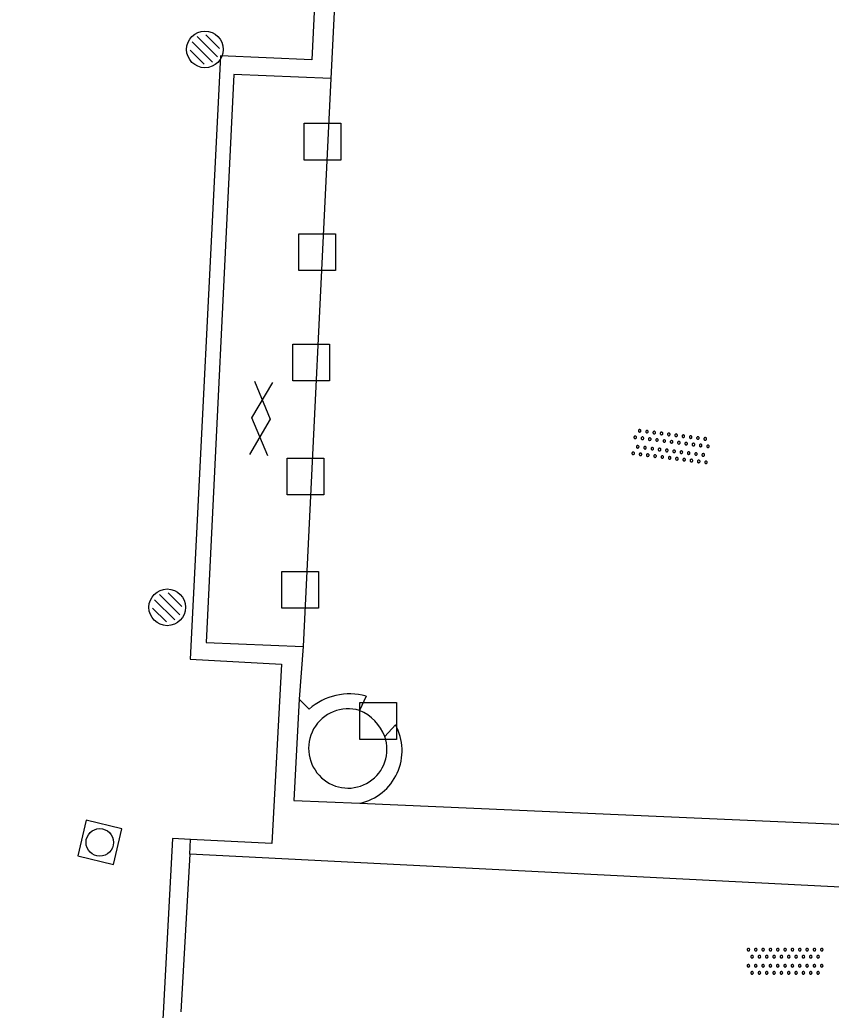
# Model space of a CAD drawing. Extents: x 132994 to 136000, y 393499 to 395512.
# Drawn here: x 133122.17 to 133144.3, y 394644.04 to 394671.03 of the extents above; entities that cross this region are included whole.
import ezdxf

# ---------------------------------------------------------------- set-up
doc = ezdxf.new("R2010")
doc.units = 0
for name, color, linetype in [('bs-symb-sproeier', 7, 'Continuous'), ('gg-knt-verharding', 7, 'Continuous'), ('gt-grn-afwateringsgoot', 7, 'Continuous'), ('gt-symb-gesloten verharding', 7, 'Continuous'), ('gt-symb-overige verharding', 7, 'Continuous'), ('gt-symb-rioolschacht', 7, 'Continuous'), ('gt-symb-straatmeubilair', 7, 'Continuous')]:
    doc.layers.add(name, color=color, linetype=linetype)

# ---------------------------------------------------------------- blocks, each defined once
blk = doc.blocks.new('gt0-OVH')
at = {"layer": 'gt-symb-overige verharding'}
for points in [[(-0.972, 0.298), (-0.967, 0.308), (-0.965, 0.319), (-0.966, 0.33), (-0.971, 0.34), (-0.978, 0.348), (-0.988, 0.353), (-0.999, 0.355), (-1.01, 0.354), (-1.02, 0.349), (-1.028, 0.342), (-1.033, 0.332), (-1.035, 0.321), (-1.034, 0.31), (-1.029, 0.3), (-1.022, 0.292), (-1.012, 0.287), (-1.001, 0.285), (-0.99, 0.286), (-0.98, 0.291)], [(-0.772, 0.298), (-0.767, 0.308), (-0.765, 0.319), (-0.766, 0.33), (-0.771, 0.34), (-0.778, 0.348), (-0.788, 0.353), (-0.799, 0.355), (-0.81, 0.354), (-0.82, 0.349), (-0.828, 0.342), (-0.833, 0.332), (-0.835, 0.321), (-0.834, 0.31), (-0.829, 0.3), (-0.822, 0.292), (-0.812, 0.287), (-0.801, 0.285), (-0.79, 0.286), (-0.78, 0.291)], [(-0.572, 0.298), (-0.567, 0.308), (-0.565, 0.319), (-0.566, 0.33), (-0.571, 0.34), (-0.578, 0.348), (-0.588, 0.353), (-0.599, 0.355), (-0.61, 0.354), (-0.62, 0.349), (-0.628, 0.342), (-0.633, 0.332), (-0.635, 0.321), (-0.634, 0.31), (-0.629, 0.3), (-0.622, 0.292), (-0.612, 0.287), (-0.601, 0.285), (-0.59, 0.286), (-0.58, 0.291)], [(-0.372, 0.298), (-0.367, 0.308), (-0.365, 0.319), (-0.366, 0.33), (-0.371, 0.34), (-0.378, 0.348), (-0.388, 0.353), (-0.399, 0.355), (-0.41, 0.354), (-0.42, 0.349), (-0.428, 0.342), (-0.433, 0.332), (-0.435, 0.321), (-0.434, 0.31), (-0.429, 0.3), (-0.422, 0.292), (-0.412, 0.287), (-0.401, 0.285), (-0.39, 0.286), (-0.38, 0.291)], [(-0.172, 0.298), (-0.167, 0.308), (-0.165, 0.319), (-0.166, 0.33), (-0.171, 0.34), (-0.178, 0.348), (-0.188, 0.353), (-0.199, 0.355), (-0.21, 0.354), (-0.22, 0.349), (-0.228, 0.342), (-0.233, 0.332), (-0.235, 0.321), (-0.234, 0.31), (-0.229, 0.3), (-0.222, 0.292), (-0.212, 0.287), (-0.201, 0.285), (-0.19, 0.286), (-0.18, 0.291)], [(0.028, 0.298), (0.033, 0.308), (0.035, 0.319), (0.034, 0.33), (0.029, 0.34), (0.022, 0.348), (0.012, 0.353), (0.001, 0.355), (-0.01, 0.354), (-0.02, 0.349), (-0.028, 0.342), (-0.033, 0.332), (-0.035, 0.321), (-0.034, 0.31), (-0.029, 0.3), (-0.022, 0.292), (-0.012, 0.287), (-0.001, 0.285), (0.01, 0.286), (0.02, 0.291)], [(0.228, 0.298), (0.233, 0.308), (0.235, 0.319), (0.234, 0.33), (0.229, 0.34), (0.222, 0.348), (0.212, 0.353), (0.201, 0.355), (0.19, 0.354), (0.18, 0.349), (0.172, 0.342), (0.167, 0.332), (0.165, 0.321), (0.166, 0.31), (0.171, 0.3), (0.178, 0.292), (0.188, 0.287), (0.199, 0.285), (0.21, 0.286), (0.22, 0.291)], [(0.428, 0.298), (0.433, 0.308), (0.435, 0.319), (0.434, 0.33), (0.429, 0.34), (0.422, 0.348), (0.412, 0.353), (0.401, 0.355), (0.39, 0.354), (0.38, 0.349), (0.372, 0.342), (0.367, 0.332), (0.365, 0.321), (0.366, 0.31), (0.371, 0.3), (0.378, 0.292), (0.388, 0.287), (0.399, 0.285), (0.41, 0.286), (0.42, 0.291)], [(0.628, 0.298), (0.633, 0.308), (0.635, 0.319), (0.634, 0.33), (0.629, 0.34), (0.622, 0.348), (0.612, 0.353), (0.601, 0.355), (0.59, 0.354), (0.58, 0.349), (0.572, 0.342), (0.567, 0.332), (0.565, 0.321), (0.566, 0.31), (0.571, 0.3), (0.578, 0.292), (0.588, 0.287), (0.599, 0.285), (0.61, 0.286), (0.62, 0.291)], [(0.828, 0.298), (0.833, 0.308), (0.835, 0.319), (0.834, 0.33), (0.829, 0.34), (0.822, 0.348), (0.812, 0.353), (0.801, 0.355), (0.79, 0.354), (0.78, 0.349), (0.772, 0.342), (0.767, 0.332), (0.765, 0.321), (0.766, 0.31), (0.771, 0.3), (0.778, 0.292), (0.788, 0.287), (0.799, 0.285), (0.81, 0.286), (0.82, 0.291)], [(1.028, 0.298), (1.033, 0.308), (1.035, 0.319), (1.034, 0.33), (1.029, 0.34), (1.022, 0.348), (1.012, 0.353), (1.001, 0.355), (0.99, 0.354), (0.98, 0.349), (0.972, 0.342), (0.967, 0.332), (0.965, 0.321), (0.966, 0.31), (0.971, 0.3), (0.978, 0.292), (0.988, 0.287), (0.999, 0.285), (1.01, 0.286), (1.02, 0.291)], [(-0.872, 0.106), (-0.867, 0.116), (-0.865, 0.126), (-0.866, 0.137), (-0.871, 0.147), (-0.878, 0.156), (-0.888, 0.161), (-0.899, 0.163), (-0.91, 0.162), (-0.92, 0.157), (-0.928, 0.15), (-0.933, 0.14), (-0.935, 0.129), (-0.934, 0.118), (-0.929, 0.108), (-0.922, 0.1), (-0.912, 0.095), (-0.901, 0.092), (-0.89, 0.094), (-0.88, 0.098)], [(-0.672, 0.106), (-0.667, 0.116), (-0.665, 0.126), (-0.666, 0.137), (-0.671, 0.147), (-0.678, 0.156), (-0.688, 0.161), (-0.699, 0.163), (-0.71, 0.162), (-0.72, 0.157), (-0.728, 0.15), (-0.733, 0.14), (-0.735, 0.129), (-0.734, 0.118), (-0.729, 0.108), (-0.722, 0.1), (-0.712, 0.095), (-0.701, 0.092), (-0.69, 0.094), (-0.68, 0.098)], [(-0.472, 0.106), (-0.467, 0.116), (-0.465, 0.126), (-0.466, 0.137), (-0.471, 0.147), (-0.478, 0.156), (-0.488, 0.161), (-0.499, 0.163), (-0.51, 0.162), (-0.52, 0.157), (-0.528, 0.15), (-0.533, 0.14), (-0.535, 0.129), (-0.534, 0.118), (-0.529, 0.108), (-0.522, 0.1), (-0.512, 0.095), (-0.501, 0.092), (-0.49, 0.094), (-0.48, 0.098)], [(-0.272, 0.106), (-0.267, 0.116), (-0.265, 0.126), (-0.266, 0.137), (-0.271, 0.147), (-0.278, 0.156), (-0.288, 0.161), (-0.299, 0.163), (-0.31, 0.162), (-0.32, 0.157), (-0.328, 0.15), (-0.333, 0.14), (-0.335, 0.129), (-0.334, 0.118), (-0.329, 0.108), (-0.322, 0.1), (-0.312, 0.095), (-0.301, 0.092), (-0.29, 0.094), (-0.28, 0.098)], [(-0.072, 0.106), (-0.067, 0.116), (-0.065, 0.126), (-0.066, 0.137), (-0.071, 0.147), (-0.078, 0.156), (-0.088, 0.161), (-0.099, 0.163), (-0.11, 0.162), (-0.12, 0.157), (-0.128, 0.15), (-0.133, 0.14), (-0.135, 0.129), (-0.134, 0.118), (-0.129, 0.108), (-0.122, 0.1), (-0.112, 0.095), (-0.101, 0.092), (-0.09, 0.094), (-0.08, 0.098)], [(0.128, 0.106), (0.133, 0.116), (0.135, 0.126), (0.134, 0.137), (0.129, 0.147), (0.122, 0.156), (0.112, 0.161), (0.101, 0.163), (0.09, 0.162), (0.08, 0.157), (0.072, 0.15), (0.067, 0.14), (0.065, 0.129), (0.066, 0.118), (0.071, 0.108), (0.078, 0.1), (0.088, 0.095), (0.099, 0.092), (0.11, 0.094), (0.12, 0.098)], [(0.328, 0.106), (0.333, 0.116), (0.335, 0.126), (0.334, 0.137), (0.329, 0.147), (0.322, 0.156), (0.312, 0.161), (0.301, 0.163), (0.29, 0.162), (0.28, 0.157), (0.272, 0.15), (0.267, 0.14), (0.265, 0.129), (0.266, 0.118), (0.271, 0.108), (0.278, 0.1), (0.288, 0.095), (0.299, 0.092), (0.31, 0.094), (0.32, 0.098)], [(0.528, 0.106), (0.533, 0.116), (0.535, 0.126), (0.534, 0.137), (0.529, 0.147), (0.522, 0.156), (0.512, 0.161), (0.501, 0.163), (0.49, 0.162), (0.48, 0.157), (0.472, 0.15), (0.467, 0.14), (0.465, 0.129), (0.466, 0.118), (0.471, 0.108), (0.478, 0.1), (0.488, 0.095), (0.499, 0.092), (0.51, 0.094), (0.52, 0.098)], [(0.728, 0.106), (0.733, 0.116), (0.735, 0.126), (0.734, 0.137), (0.729, 0.147), (0.722, 0.156), (0.712, 0.161), (0.701, 0.163), (0.69, 0.162), (0.68, 0.157), (0.672, 0.15), (0.667, 0.14), (0.665, 0.129), (0.666, 0.118), (0.671, 0.108), (0.678, 0.1), (0.688, 0.095), (0.699, 0.092), (0.71, 0.094), (0.72, 0.098)], [(0.928, 0.106), (0.933, 0.116), (0.935, 0.126), (0.934, 0.137), (0.929, 0.147), (0.922, 0.156), (0.912, 0.161), (0.901, 0.163), (0.89, 0.162), (0.88, 0.157), (0.872, 0.15), (0.867, 0.14), (0.865, 0.129), (0.866, 0.118), (0.871, 0.108), (0.878, 0.1), (0.888, 0.095), (0.899, 0.092), (0.91, 0.094), (0.92, 0.098)], [(-0.972, -0.142), (-0.967, -0.132), (-0.965, -0.121), (-0.966, -0.11), (-0.971, -0.1), (-0.978, -0.092), (-0.988, -0.087), (-0.999, -0.085), (-1.01, -0.086), (-1.02, -0.091), (-1.028, -0.098), (-1.033, -0.108), (-1.035, -0.119), (-1.034, -0.13), (-1.029, -0.14), (-1.022, -0.148), (-1.012, -0.153), (-1.001, -0.155), (-0.99, -0.154), (-0.98, -0.149)], [(-0.772, -0.142), (-0.767, -0.132), (-0.765, -0.121), (-0.766, -0.11), (-0.771, -0.1), (-0.778, -0.092), (-0.788, -0.087), (-0.799, -0.085), (-0.81, -0.086), (-0.82, -0.091), (-0.828, -0.098), (-0.833, -0.108), (-0.835, -0.119), (-0.834, -0.13), (-0.829, -0.14), (-0.822, -0.148), (-0.812, -0.153), (-0.801, -0.155), (-0.79, -0.154), (-0.78, -0.149)], [(-0.572, -0.142), (-0.567, -0.132), (-0.565, -0.121), (-0.566, -0.11), (-0.571, -0.1), (-0.578, -0.092), (-0.588, -0.087), (-0.599, -0.085), (-0.61, -0.086), (-0.62, -0.091), (-0.628, -0.098), (-0.633, -0.108), (-0.635, -0.119), (-0.634, -0.13), (-0.629, -0.14), (-0.622, -0.148), (-0.612, -0.153), (-0.601, -0.155), (-0.59, -0.154), (-0.58, -0.149)], [(-0.372, -0.142), (-0.367, -0.132), (-0.365, -0.121), (-0.366, -0.11), (-0.371, -0.1), (-0.378, -0.092), (-0.388, -0.087), (-0.399, -0.085), (-0.41, -0.086), (-0.42, -0.091), (-0.428, -0.098), (-0.433, -0.108), (-0.435, -0.119), (-0.434, -0.13), (-0.429, -0.14), (-0.422, -0.148), (-0.412, -0.153), (-0.401, -0.155), (-0.39, -0.154), (-0.38, -0.149)], [(-0.172, -0.142), (-0.167, -0.132), (-0.165, -0.121), (-0.166, -0.11), (-0.171, -0.1), (-0.178, -0.092), (-0.188, -0.087), (-0.199, -0.085), (-0.21, -0.086), (-0.22, -0.091), (-0.228, -0.098), (-0.233, -0.108), (-0.235, -0.119), (-0.234, -0.13), (-0.229, -0.14), (-0.222, -0.148), (-0.212, -0.153), (-0.201, -0.155), (-0.19, -0.154), (-0.18, -0.149)], [(0.028, -0.142), (0.033, -0.132), (0.035, -0.121), (0.034, -0.11), (0.029, -0.1), (0.022, -0.092), (0.012, -0.087), (0.001, -0.085), (-0.01, -0.086), (-0.02, -0.091), (-0.028, -0.098), (-0.033, -0.108), (-0.035, -0.119), (-0.034, -0.13), (-0.029, -0.14), (-0.022, -0.148), (-0.012, -0.153), (-0.001, -0.155), (0.01, -0.154), (0.02, -0.149)], [(0.228, -0.142), (0.233, -0.132), (0.235, -0.121), (0.234, -0.11), (0.229, -0.1), (0.222, -0.092), (0.212, -0.087), (0.201, -0.085), (0.19, -0.086), (0.18, -0.091), (0.172, -0.098), (0.167, -0.108), (0.165, -0.119), (0.166, -0.13), (0.171, -0.14), (0.178, -0.148), (0.188, -0.153), (0.199, -0.155), (0.21, -0.154), (0.22, -0.149)], [(0.428, -0.142), (0.433, -0.132), (0.435, -0.121), (0.434, -0.11), (0.429, -0.1), (0.422, -0.092), (0.412, -0.087), (0.401, -0.085), (0.39, -0.086), (0.38, -0.091), (0.372, -0.098), (0.367, -0.108), (0.365, -0.119), (0.366, -0.13), (0.371, -0.14), (0.378, -0.148), (0.388, -0.153), (0.399, -0.155), (0.41, -0.154), (0.42, -0.149)], [(0.628, -0.142), (0.633, -0.132), (0.635, -0.121), (0.634, -0.11), (0.629, -0.1), (0.622, -0.092), (0.612, -0.087), (0.601, -0.085), (0.59, -0.086), (0.58, -0.091), (0.572, -0.098), (0.567, -0.108), (0.565, -0.119), (0.566, -0.13), (0.571, -0.14), (0.578, -0.148), (0.588, -0.153), (0.599, -0.155), (0.61, -0.154), (0.62, -0.149)], [(0.828, -0.142), (0.833, -0.132), (0.835, -0.121), (0.834, -0.11), (0.829, -0.1), (0.822, -0.092), (0.812, -0.087), (0.801, -0.085), (0.79, -0.086), (0.78, -0.091), (0.772, -0.098), (0.767, -0.108), (0.765, -0.119), (0.766, -0.13), (0.771, -0.14), (0.778, -0.148), (0.788, -0.153), (0.799, -0.155), (0.81, -0.154), (0.82, -0.149)], [(1.028, -0.142), (1.033, -0.132), (1.035, -0.121), (1.034, -0.11), (1.029, -0.1), (1.022, -0.092), (1.012, -0.087), (1.001, -0.085), (0.99, -0.086), (0.98, -0.091), (0.972, -0.098), (0.967, -0.108), (0.965, -0.119), (0.966, -0.13), (0.971, -0.14), (0.978, -0.148), (0.988, -0.153), (0.999, -0.155), (1.01, -0.154), (1.02, -0.149)], [(-0.872, -0.334), (-0.867, -0.324), (-0.865, -0.314), (-0.866, -0.303), (-0.871, -0.293), (-0.878, -0.284), (-0.888, -0.279), (-0.899, -0.277), (-0.91, -0.278), (-0.92, -0.283), (-0.928, -0.29), (-0.933, -0.3), (-0.935, -0.311), (-0.934, -0.322), (-0.929, -0.332), (-0.922, -0.34), (-0.912, -0.345), (-0.901, -0.348), (-0.89, -0.346), (-0.88, -0.342)], [(-0.672, -0.334), (-0.667, -0.324), (-0.665, -0.314), (-0.666, -0.303), (-0.671, -0.293), (-0.678, -0.284), (-0.688, -0.279), (-0.699, -0.277), (-0.71, -0.278), (-0.72, -0.283), (-0.728, -0.29), (-0.733, -0.3), (-0.735, -0.311), (-0.734, -0.322), (-0.729, -0.332), (-0.722, -0.34), (-0.712, -0.345), (-0.701, -0.348), (-0.69, -0.346), (-0.68, -0.342)], [(-0.472, -0.334), (-0.467, -0.324), (-0.465, -0.314), (-0.466, -0.303), (-0.471, -0.293), (-0.478, -0.284), (-0.488, -0.279), (-0.499, -0.277), (-0.51, -0.278), (-0.52, -0.283), (-0.528, -0.29), (-0.533, -0.3), (-0.535, -0.311), (-0.534, -0.322), (-0.529, -0.332), (-0.522, -0.34), (-0.512, -0.345), (-0.501, -0.348), (-0.49, -0.346), (-0.48, -0.342)], [(-0.272, -0.334), (-0.267, -0.324), (-0.265, -0.314), (-0.266, -0.303), (-0.271, -0.293), (-0.278, -0.284), (-0.288, -0.279), (-0.299, -0.277), (-0.31, -0.278), (-0.32, -0.283), (-0.328, -0.29), (-0.333, -0.3), (-0.335, -0.311), (-0.334, -0.322), (-0.329, -0.332), (-0.322, -0.34), (-0.312, -0.345), (-0.301, -0.348), (-0.29, -0.346), (-0.28, -0.342)], [(-0.072, -0.334), (-0.067, -0.324), (-0.065, -0.314), (-0.066, -0.303), (-0.071, -0.293), (-0.078, -0.284), (-0.088, -0.279), (-0.099, -0.277), (-0.11, -0.278), (-0.12, -0.283), (-0.128, -0.29), (-0.133, -0.3), (-0.135, -0.311), (-0.134, -0.322), (-0.129, -0.332), (-0.122, -0.34), (-0.112, -0.345), (-0.101, -0.348), (-0.09, -0.346), (-0.08, -0.342)], [(0.128, -0.334), (0.133, -0.324), (0.135, -0.314), (0.134, -0.303), (0.129, -0.293), (0.122, -0.284), (0.112, -0.279), (0.101, -0.277), (0.09, -0.278), (0.08, -0.283), (0.072, -0.29), (0.067, -0.3), (0.065, -0.311), (0.066, -0.322), (0.071, -0.332), (0.078, -0.34), (0.088, -0.345), (0.099, -0.348), (0.11, -0.346), (0.12, -0.342)], [(0.328, -0.334), (0.333, -0.324), (0.335, -0.314), (0.334, -0.303), (0.329, -0.293), (0.322, -0.284), (0.312, -0.279), (0.301, -0.277), (0.29, -0.278), (0.28, -0.283), (0.272, -0.29), (0.267, -0.3), (0.265, -0.311), (0.266, -0.322), (0.271, -0.332), (0.278, -0.34), (0.288, -0.345), (0.299, -0.348), (0.31, -0.346), (0.32, -0.342)], [(0.528, -0.334), (0.533, -0.324), (0.535, -0.314), (0.534, -0.303), (0.529, -0.293), (0.522, -0.284), (0.512, -0.279), (0.501, -0.277), (0.49, -0.278), (0.48, -0.283), (0.472, -0.29), (0.467, -0.3), (0.465, -0.311), (0.466, -0.322), (0.471, -0.332), (0.478, -0.34), (0.488, -0.345), (0.499, -0.348), (0.51, -0.346), (0.52, -0.342)], [(0.728, -0.334), (0.733, -0.324), (0.735, -0.314), (0.734, -0.303), (0.729, -0.293), (0.722, -0.284), (0.712, -0.279), (0.701, -0.277), (0.69, -0.278), (0.68, -0.283), (0.672, -0.29), (0.667, -0.3), (0.665, -0.311), (0.666, -0.322), (0.671, -0.332), (0.678, -0.34), (0.688, -0.345), (0.699, -0.348), (0.71, -0.346), (0.72, -0.342)], [(0.928, -0.334), (0.933, -0.324), (0.935, -0.314), (0.934, -0.303), (0.929, -0.293), (0.922, -0.284), (0.912, -0.279), (0.901, -0.277), (0.89, -0.278), (0.88, -0.283), (0.872, -0.29), (0.867, -0.3), (0.865, -0.311), (0.866, -0.322), (0.871, -0.332), (0.878, -0.34), (0.888, -0.345), (0.899, -0.348), (0.91, -0.346), (0.92, -0.342)]]:
    blk.add_lwpolyline(points, close=True, dxfattribs=at)
blk = doc.blocks.new('gt0-RS')
at = {"layer": 'gt-symb-rioolschacht'}
blk.add_lwpolyline([(-0.5, -0.5), (0.5, -0.5), (0.5, 0.5), (-0.5, 0.5)], close=True, dxfattribs=at)
blk.add_circle((0, 0), 0.375, dxfattribs=at)
blk = doc.blocks.new('bs0-SPROEIER')
at = {"layer": 'bs-symb-sproeier'}
for p, q in [((-0.212, 0.354), (0.345, -0.203)), ((0.025, 0.399), (0.399, 0.025)), ((-0.345, 0.203), (0.203, -0.345)), ((-0.399, -0.025), (-0.025, -0.399))]:
    blk.add_line(p, q, dxfattribs=at)
blk.add_circle((0, 0), 0.5, dxfattribs=at)
blk = doc.blocks.new('gt0-GESVH1')
at = {"layer": 'gt-symb-gesloten verharding'}
for p, q in [((-0.992, -0.261), (0.008, 0.239)), ((0.008, -0.261), (-0.992, 0.239)), ((0.008, 0.239), (1.008, -0.261)), ((1.008, 0.239), (0.008, -0.261))]:
    blk.add_line(p, q, dxfattribs=at)
blk = doc.blocks.new('DUMMY')
at = {"layer": 'gt-symb-straatmeubilair'}
blk.add_lwpolyline([(0.5, -0.5), (-0.5, -0.5), (-0.5, 0.5), (0.5, 0.5)], close=True, dxfattribs=at)

msp = doc.modelspace()

# ---------------------------------------------------------------- linework, layer by layer
at = {"layer": 'gg-knt-verharding'}
for p, q in [((133130.655, 394669.426), (133129.896, 394653.95)), ((133129.896, 394653.95), (133129.788, 394652.51)), ((133130.063, 394652.242), (133129.788, 394652.51)), ((133131.614, 394652.597), (133131.435, 394652.204)), ((133132.125, 394651.494), (133132.417, 394651.814)), ((133131.444, 394649.675), (133153.494, 394648.713)), ((133126.808, 394648.291), (133126.828, 394648.692)), ((133126.808, 394648.291), (133126.562, 394643.988)), ((133155.338, 394646.844), (133126.808, 394648.291))]:
    msp.add_line(p, q, dxfattribs=at)
for points in [[(133051.604, 394678.567), (133077.431, 394677.271), (133077.293, 394674.775), (133089.101, 394674.195), (133089.244, 394676.679), (133130.36, 394674.609), (133130.137, 394669.939), (133127.644, 394670.047), (133126.822, 394653.607), (133129.309, 394653.465), (133129.044, 394648.584), (133126.828, 394648.692)], [(133153.494, 394648.713), (133154.225, 394663.548), (133147.224, 394672.612), (133130.851, 394673.42), (133130.655, 394669.426)], [(133130.655, 394669.426), (133128.012, 394669.541), (133127.251, 394654.057), (133129.896, 394653.95)], [(133129.788, 394652.51), (133129.648, 394649.749), (133131.444, 394649.675)], [(133126.828, 394648.692), (133126.338, 394648.716), (133126.06, 394643.611)]]:
    msp.add_lwpolyline(points, dxfattribs=at)
for centre, radius, start, end in [((133125.522, 394646.212), 36.464, 41.8059, 87.1899), ((133131.17, 394650.971), 1.686, 74.7332, 131.0509), ((133131.123, 394651.174), 1.076, 73.1725, 228.0615), ((133130.96, 394651.052), 1.246, 20.7688, 67.5943), ((133131.133, 394651.107), 1.465, 282.2388, 28.841), ((133131.126, 394651.147), 1.058, 227.0041, 19.1536)]:
    msp.add_arc(centre, radius, start, end, dxfattribs=at)
at = {"layer": 'gt-grn-afwateringsgoot'}
msp.add_arc((133125.487, 394646.176), 36.651, 267.8439, 87.1379, dxfattribs=at)

# ---------------------------------------------------------------- block references
at = {"layer": 'bs-symb-sproeier'}
for p in [(133127.221, 394670.222), (133126.193, 394655.016)]:
    msp.add_blockref('bs0-SPROEIER', p, dxfattribs=at)
at = {"layer": 'gt-symb-gesloten verharding', "rotation": 86.10210376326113}
msp.add_blockref('gt0-GESVH1', (133128.74, 394660.156), dxfattribs=at)
at = {"layer": 'gt-symb-overige verharding', "rotation": 172.99574075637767}
msp.add_blockref('gt0-OVH', (133139.934, 394659.407), dxfattribs=at)
at = {"layer": 'gt-symb-overige verharding'}
msp.add_blockref('gt0-OVH', (133143.044, 394645.368), dxfattribs=at)
at = {"layer": 'gt-symb-rioolschacht', "rotation": -103.35534096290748}
msp.add_blockref('gt0-RS', (133124.352, 394648.61), dxfattribs=at)
at = {"layer": 'gt-symb-straatmeubilair'}
for p in [(133130.426, 394667.707), (133130.28, 394664.694), (133130.116, 394661.69), (133129.963, 394658.579), (133129.817, 394655.494), (133131.945, 394651.918)]:
    msp.add_blockref('DUMMY', p, dxfattribs=at)

doc.saveas('drawing.dxf')
